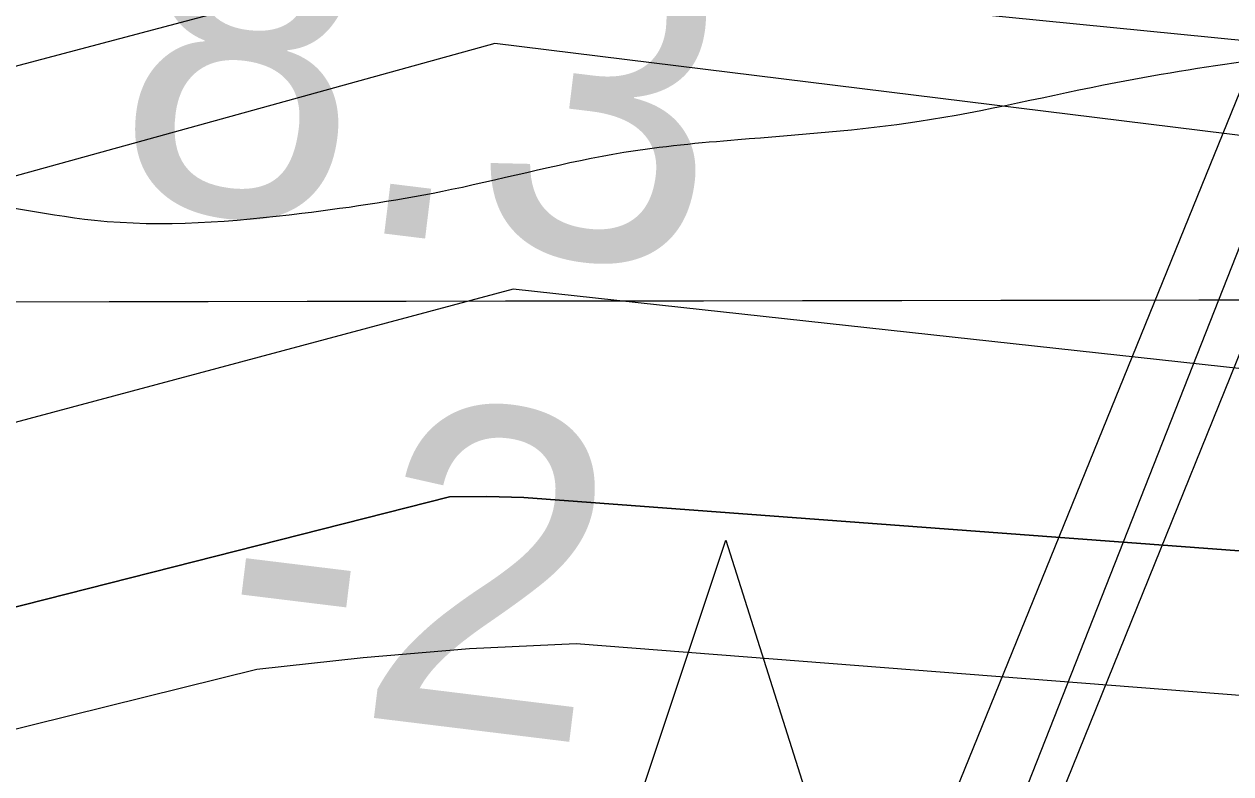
# Model space of a CAD drawing. Extents: x 3329332 to 3367211, y 631066 to 656469.
# Drawn here: x 3336893.9 to 3337144.2, y 648477.9 to 648633.5 of the extents above; entities that cross this region are included whole.
import ezdxf

# ---------------------------------------------------------------- set-up
doc = ezdxf.new("R2010")
doc.units = 0
for name, color, linetype in [('V-CHAN-DOCK', 7, 'Continuous'), ('V-CHAN-NAID', 7, 'Continuous'), ('V-GRID-MAJR', 7, 'Continuous'), ('V-RIVR-EDGE', 7, 'Continuous'), ('V-RIVR-RANG', 7, 'Continuous'), ('V-TOPO-DPTH', 7, 'Continuous'), ('V-TOPO-MINR', 7, 'Continuous'), ('V-TOPO-WATR', 7, 'Continuous'), ('V-UTIL-LINE', 7, 'Continuous')]:
    doc.layers.add(name, color=color, linetype=linetype)

msp = doc.modelspace()

# ---------------------------------------------------------------- linework, layer by layer
at = {"layer": 'V-CHAN-DOCK'}
for points in [[(3337542.667, 649545.7760000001), (3337099.288, 648449.5), (3337100.486, 648431.064), (3337182.113, 648433.503)], [(3336723.977, 648432.223), (3336788.44, 648423.29), (3336788.426, 648425.4940000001), (3336799.536, 648425.563), (3336799.555, 648422.77), (3336866.9790000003, 648426.0160000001), (3336866.9560000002, 648429.272), (3336878.069, 648429.344), (3336878.089, 648426.108), (3336926.914, 648424.631), (3336926.895, 648427.46), (3336938.008, 648427.531), (3336938.024, 648424.752), (3337031.079, 648429.4890000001), (3337030.2090000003, 648453.563), (3337056.829, 648453.512), (3337057.244, 648461.616), (3337081.923, 648461.459), (3337219.341, 648799.856)]]:
    msp.add_lwpolyline(points, dxfattribs=at)
at = {"layer": 'V-CHAN-NAID'}
msp.add_lwpolyline([(3337027.897, 648462.8720000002), (3337018.31, 648462.9400000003), (3337039.436, 648526.4240000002), (3337059.66, 648462.6470000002), (3337050.073, 648462.7150000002), (3337048.4960000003, 648463.2930000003), (3337046.401, 648463.9130000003), (3337044.361, 648464.3640000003), (3337042.325, 648464.6720000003), (3337041.1580000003, 648464.7860000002), (3337039.6240000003, 648464.8670000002), (3337037.9020000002, 648464.8650000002), (3337036.532, 648464.7950000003), (3337034.626, 648464.5940000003), (3337033.2600000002, 648464.3750000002), (3337031.4760000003, 648463.9910000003), (3337029.946, 648463.5710000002), (3337028.914, 648463.2400000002)], close=True, dxfattribs=at)
at = {"layer": 'V-GRID-MAJR'}
msp.add_spline([(3333438.762, 648570.676), (3338699.3000000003, 648578.71), (3343959.8370000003, 648587.509), (3349220.373, 648597.073), (3354480.9080000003, 648607.402), (3359741.441, 648618.497), (3365001.972, 648630.356), (3365001.973, 648630.356)], degree=3, dxfattribs=at)
at = {"layer": 'V-RIVR-EDGE'}
msp.add_spline([(3343636.8271070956, 646843.3989800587), (3343622.1108212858, 646851.5792317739), (3343608.9428611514, 646858.5922459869), (3343596.5399541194, 646861.3375356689), (3343585.2946953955, 646861.7531449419), (3343568.24393458, 646866.8367453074), (3343554.697763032, 646877.7287245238), (3343538.057816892, 646892.1185805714), (3343529.147033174, 646895.6308411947), (3343519.467360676, 646901.8596239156), (3343506.6900779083, 646910.0350810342), (3343488.8790585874, 646921.325408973), (3343476.1027347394, 646929.8886666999), (3343464.099135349, 646937.2866047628), (3343456.7481843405, 646944.2852351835), (3343449.7850339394, 646951.2829066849), (3343444.7484206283, 646953.23437568), (3343437.386921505, 646955.9671994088), (3343424.9830555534, 646958.3246884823), (3343409.480620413, 646962.2410513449), (3343396.697584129, 646968.089704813), (3343383.5277061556, 646974.3271178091), (3343375.7774475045, 646976.6730998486), (3343358.7228510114, 646980.205497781), (3343342.4448146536, 646984.1237784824), (3343324.996664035, 646985.3303316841), (3343315.3045255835, 646986.5177064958), (3343304.843498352, 646990.4216034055), (3343288.9638107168, 646998.60473188), (3343275.4109267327, 647006.7821068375), (3343264.954694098, 647012.6250067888), (3343248.681452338, 647018.4822905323), (3343233.954618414, 647022.3967355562), (3343209.925364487, 647028.2731976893), (3343162.260410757, 647042.3519666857), (3343147.918500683, 647045.1020509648), (3343128.926818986, 647049.4148447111), (3343116.5229530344, 647051.7723337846), (3343106.4526031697, 647056.8386736), (3343102.5793916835, 647058.7872658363), (3343086.688197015, 647062.3167870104), (3343081.258988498, 647062.3302118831), (3343073.506812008, 647063.9005927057), (3343064.593151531, 647066.249451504), (3343053.7481593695, 647071.7055097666), (3343047.940739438, 647075.5978996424), (3343041.7426421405, 647078.3278466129), (3343029.344529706, 647083.0121393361), (3343020.0488221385, 647087.6887607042), (3343006.4940203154, 647095.090534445), (3342971.6236099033, 647107.974257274), (3342951.4790744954, 647116.5557344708), (3342937.1515482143, 647125.1228278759), (3342928.2455590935, 647130.5740915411), (3342903.0586568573, 647138.7802340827), (3342877.487789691, 647148.5385379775), (3342858.8954156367, 647157.5039801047), (3342849.609297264, 647166.0586075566), (3342844.19159578, 647170.7256397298), (3342831.7934833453, 647175.4099324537), (3342823.655424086, 647177.7568734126), (3342803.887182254, 647181.6837843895), (3342796.52568313, 647184.4166081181), (3342787.2309344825, 647189.4810300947), (3342775.609382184, 647194.5512055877), (3342758.944504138, 647198.858245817), (3342732.97337041, 647203.5761007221), (3342721.3451056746, 647205.9316719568), (3342697.703652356, 647211.8071751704), (3342663.989931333, 647221.973416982), (3342635.705418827, 647232.1262339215), (3342620.593661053, 647237.2050396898), (3342601.9840264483, 647239.1900708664), (3342563.6166981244, 647249.3678197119), (3342526.798654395, 647258.7661316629), (3342490.762924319, 647270.8771300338), (3342457.056874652, 647284.1457767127), (3342444.661638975, 647289.9934712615), (3342438.029712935, 647274.1099479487), (3342415.16769651, 647281.5347357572), (3342391.925550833, 647292.0628873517), (3342329.1699355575, 647319.7520755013), (3342295.0780031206, 647333.7972823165), (3342283.068650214, 647338.8684167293), (3342254.791809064, 647352.1236385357), (3342236.19751717, 647360.3134794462), (3342218.3759497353, 647367.3380006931), (3342205.204153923, 647372.7998124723), (3342191.64743426, 647379.4259849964), (3342179.2579521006, 647387.6004831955), (3342172.2852125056, 647390.720148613), (3342149.820585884, 647402.0219835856), (3342116.8997266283, 647419.1667185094), (3342096.3664316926, 647427.3613540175), (3342074.6726116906, 647436.7222681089), (3342056.4594079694, 647442.1965458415), (3342048.7110671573, 647445.3181290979), (3342046.3909759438, 647448.0384868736), (3342044.4577264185, 647450.3700851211), (3342038.2586702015, 647452.712231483), (3342007.6463951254, 647462.4830013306), (3341964.2482070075, 647476.9390228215), (3341952.242689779, 647483.5613596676), (3341946.042674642, 647485.5157054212), (3341937.125178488, 647486.313361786), (3341928.594524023, 647486.7222586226), (3341922.397385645, 647489.8400062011), (3341906.513862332, 647496.4719322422), (3341894.505468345, 647501.9308672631), (3341878.2379801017, 647510.1149546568), (3341870.0932084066, 647509.7472913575), (3341856.9137412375, 647512.1066982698), (3341848.000080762, 647514.4555570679), (3341827.073231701, 647520.324347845), (3341821.2638939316, 647523.4411365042), (3341814.6789549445, 647526.5598430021), (3341810.025347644, 647526.571350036), (3341806.5332243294, 647525.8043790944), (3341795.289883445, 647526.9955895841), (3341774.7450814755, 647530.5366177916), (3341748.7854547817, 647539.9080799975), (3341739.1000287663, 647543.8100590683), (3341723.2049984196, 647545.7883778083), (3341703.4377155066, 647550.1030893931), (3341688.708963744, 647553.2419331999), (3341675.143613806, 647556.3779002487), (3341665.0684693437, 647559.505237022), (3341655.7785152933, 647566.5086620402), (3341650.35985489, 647570.787893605), (3341641.0583938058, 647573.1377113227), (3341619.3521078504, 647577.4572175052), (3341603.0731125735, 647580.9876975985), (3341588.7244900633, 647581.0231776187), (3341577.8641551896, 647580.2744261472), (3341570.499779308, 647581.843848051), (3341563.913881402, 647584.5747539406), (3341550.35620282, 647590.8131258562), (3341537.182489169, 647595.4993364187), (3341511.9936690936, 647602.9298777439), (3341494.1644303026, 647606.8519941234), (3341474.01126462, 647611.9432658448), (3341452.3126500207, 647619.3651768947), (3341435.647771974, 647623.672217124), (3341426.7293169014, 647624.0820728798), (3341409.6747204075, 647627.6144708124), (3341399.593822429, 647628.4150039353), (3341382.156219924, 647633.887363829), (3341364.3346524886, 647640.9118850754), (3341355.4209920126, 647643.2607438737), (3341344.179568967, 647645.2275555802), (3341336.034797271, 647644.8598922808), (3341320.5266086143, 647646.449451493), (3341290.677468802, 647651.176895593), (3341274.0145085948, 647656.2595370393), (3341268.5862589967, 647656.6607625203), (3341256.951281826, 647656.301729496), (3341232.5255970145, 647658.6889450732), (3341211.979836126, 647661.842172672), (3341186.0144559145, 647668.8868312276), (3341159.6564804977, 647673.9934456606), (3341146.4731776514, 647674.8016501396), (3341117.007043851, 647677.589132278), (3341103.433063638, 647677.2348938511), (3341097.616054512, 647677.2492776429), (3341091.8028810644, 647678.8148638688), (3341087.9296695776, 647680.7634561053), (3341085.2198599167, 647682.7091715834), (3341079.7954459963, 647684.661599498), (3341055.366884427, 647685.8854132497), (3341036.3684902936, 647687.4836027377), (3341024.7306363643, 647685.9611678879), (3341011.1547383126, 647684.8313282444), (3340999.5255146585, 647686.7990988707), (3340985.1855224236, 647690.3247843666), (3340953.8005228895, 647701.2608738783), (3340935.5930726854, 647709.0619552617), (3340923.584678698, 647714.5208902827), (3340917.0016575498, 647718.4151979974), (3340910.7968478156, 647718.4305407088), (3340908.0793667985, 647717.2738513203), (3340903.8135601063, 647717.2843994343), (3340894.5092222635, 647718.4708153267), (3340882.4893212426, 647719.2761430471), (3340860.789747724, 647726.3102534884), (3340855.75697009, 647729.812924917), (3340851.89047104, 647734.4761214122), (3340848.4060190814, 647736.811555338), (3340842.5909277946, 647737.6015403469), (3340826.314809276, 647742.2954222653), (3340811.5946877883, 647748.9244715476), (3340794.9432346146, 647758.6607202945), (3340781.396104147, 647769.1648989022), (3340774.827466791, 647778.8762157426), (3340770.949460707, 647778.8858049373), (3340766.3035247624, 647781.9997168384), (3340765.154506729, 647787.8196027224), (3340765.1631370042, 647791.3098081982), (3340761.6815618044, 647794.8086439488), (3340748.8985255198, 647800.6572974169), (3340736.8843780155, 647803.7894287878), (3340725.2589900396, 647807.3084018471), (3340719.4477344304, 647809.6495892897), (3340716.353959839, 647813.1474661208), (3340707.8348124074, 647818.2099702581), (3340686.534546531, 647829.8967290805), (3340660.9655972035, 647840.4306341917), (3340654.377781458, 647842.3859388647), (3340636.5533372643, 647848.2470582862), (3340626.477233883, 647850.986594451), (3340619.1090223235, 647851.0048139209), (3340608.2458106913, 647849.0926606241), (3340603.203443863, 647848.7173259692), (3340600.494593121, 647851.0508420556), (3340597.786701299, 647853.7721587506), (3340589.6467242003, 647855.343498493), (3340581.5086649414, 647857.6904394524), (3340569.1143881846, 647863.9259346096), (3340561.3708419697, 647868.9865209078), (3340557.892143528, 647873.6487584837), (3340534.6413675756, 647880.686704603), (3340500.541763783, 647891.6295065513), (3340470.702213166, 647900.2349567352), (3340445.522023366, 647911.1557035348), (3340419.5623966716, 647920.5271657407), (3340404.067632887, 647927.5459334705), (3340372.685510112, 647939.6454248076), (3340342.4696659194, 647952.9054412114), (3340306.057642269, 647969.6710058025), (3340282.828921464, 647985.6283659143), (3340275.0940055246, 647994.1791576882), (3340268.900702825, 647998.8481077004), (3340258.823640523, 648001.199843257), (3340240.223595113, 648007.0628805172), (3340208.8366777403, 648017.2233688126), (3340162.736351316, 648036.7275106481), (3340150.3468691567, 648044.9020088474), (3340132.923650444, 648056.1913778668), (3340120.1463676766, 648064.3668349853), (3340103.8769615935, 648071.7753211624), (3340062.4148997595, 648085.063146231), (3340020.562160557, 648097.1885283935), (3340008.159253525, 648099.9338180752), (3339970.575197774, 648113.2120539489), (3339931.446652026, 648129.2087297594), (3339889.974042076, 648138.2307481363), (3339851.5961656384, 648144.1426902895), (3339826.794187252, 648151.1844720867), (3339779.131151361, 648166.0388423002), (3339750.4607560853, 648176.9682193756), (3339726.4410913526, 648186.7226875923), (3339710.1716852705, 648194.1311737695), (3339698.5520508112, 648199.9769504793), (3339684.9905365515, 648204.6641199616), (3339657.470118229, 648210.1614117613), (3339640.4049736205, 648209.4280030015), (3339598.1414197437, 648212.2471294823), (3339566.358071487, 648218.9183712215), (3339519.0713291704, 648229.118175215), (3339492.7200661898, 648236.9393939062), (3339468.307806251, 648244.7558180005), (3339451.6400514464, 648247.899456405), (3339423.72320224, 648249.9075016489), (3339391.1489100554, 648250.3758514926), (3339356.2621980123, 648256.6669639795), (3339323.3125711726, 648262.1776806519), (3339267.0929899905, 648266.970331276), (3339191.493926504, 648276.0767345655), (3339142.6492693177, 648283.5657699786), (3339080.627062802, 648294.1898135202), (3339050.0051985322, 648300.0825772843), (3339012.788806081, 648305.2160414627), (3338936.4160592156, 648315.0999638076), (3338861.5935558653, 648324.5922498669), (3338841.0430003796, 648325.8064744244), (3338779.400923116, 648333.3271541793), (3338716.984203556, 648341.237552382), (3338619.6702238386, 648351.1732563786), (3338573.9260536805, 648357.879019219), (3338540.2008256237, 648363.3916537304), (3338502.213626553, 648370.4660387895), (3338454.128268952, 648371.3605460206), (3338406.04578811, 648373.4184550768), (3338372.6958947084, 648373.8887227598), (3338327.7215722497, 648378.2657641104), (3338302.9100046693, 648381.4295398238), (3338283.518056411, 648380.7018845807), (3338273.82495904, 648381.5014587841), (3338260.6522043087, 648386.5754699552), (3338248.6428514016, 648391.646604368), (3338238.5715426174, 648396.3251435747), (3338223.4501956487, 648397.5259432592), (3338149.397539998, 648404.6895078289), (3338106.754815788, 648410.9997987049), (3338090.4815740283, 648416.8570824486), (3338075.7662471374, 648425.4251347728), (3338068.017906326, 648428.5467180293), (3338061.041331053, 648430.1151810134), (3338050.188667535, 648432.4688344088), (3338042.0563617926, 648437.1425790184), (3338023.077146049, 648446.4967806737), (3338014.178828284, 648455.0504492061), (3338009.5482350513, 648464.3691708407), (3338008.012375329, 648470.5778162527), (3338005.6980376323, 648475.6249776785), (3338000.2832129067, 648481.4554116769), (3337993.311432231, 648484.962877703), (3337977.799407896, 648485.0012344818), (3337963.842421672, 648486.5869580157), (3337952.2227872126, 648492.4327347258), (3337934.79860958, 648503.3343031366), (3337924.3558018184, 648514.6064116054), (3337915.4689910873, 648527.8136874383), (3337906.963268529, 648538.3054000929), (3337897.6704377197, 648544.1454232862), (3337885.6534134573, 648546.1141528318), (3337868.6055294, 648552.3611550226), (3337833.747584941, 648570.2862857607), (3337831.4265348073, 648572.6188429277), (3337828.3413904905, 648579.6069252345), (3337825.256246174, 648586.595007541), (3337821.7775477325, 648591.257245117), (3337805.128012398, 648601.7690950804), (3337772.198522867, 648615.4236245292), (3337745.0716586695, 648623.2467610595), (3337725.3043757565, 648627.561472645), (3337697.3971157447, 648633.4475239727), (3337655.9264236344, 648643.2451435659), (3337633.050982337, 648645.2407228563), (3337587.683105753, 648647.2919194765), (3337530.6735395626, 648646.2694788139), (3337482.1965456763, 648645.6137425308), (3337469.4000845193, 648646.0331874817), (3337459.3258989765, 648649.5483248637), (3337449.6337605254, 648650.7356996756), (3337425.977923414, 648650.7941937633), (3337387.1921090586, 648648.5632820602), (3337346.0785321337, 648645.9503232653), (3337294.491462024, 648642.1998534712), (3337235.915350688, 648634.9764387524), (3337203.720228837, 648631.9536242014), (3337180.834239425, 648629.6833967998), (3337120.3162482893, 648621.3013748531), (3337079.5770471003, 648613.2582486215), (3337041.950798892, 648609.4732577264), (3337018.288249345, 648606.8171475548), (3336982.5914149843, 648599.1493559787), (3336951.5549003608, 648594.1846616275), (3336908.505197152, 648592.7398992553), (3336875.1648929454, 648597.088173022), (3336858.1045429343, 648598.2937673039), (3336851.1308444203, 648601.025632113), (3336844.931788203, 648603.367778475), (3336839.116696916, 648604.1577634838), (3336830.97288414, 648604.1779007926), (3336822.0457987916, 648601.0975510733), (3336811.5607985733, 648595.3064327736), (3336803.0243905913, 648593.38852596), (3336796.0430207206, 648593.017985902), (3336789.068363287, 648595.3620501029), (3336779.3743069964, 648595.773823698), (3336757.2572063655, 648590.787074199), (3336729.690759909, 648577.6699367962), (3336702.1377383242, 648569.9820079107), (3336685.851071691, 648570.4100831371), (3336673.8330885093, 648571.991012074), (3336663.7483548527, 648571.2403427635), (3336652.882266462, 648568.1647876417), (3336636.9603863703, 648559.2846893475), (3336627.2586587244, 648556.5940580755), (3336614.4593208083, 648555.8501012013), (3336584.9759264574, 648551.6571723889), (3336546.1862764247, 648547.8750582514), (3336510.1064360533, 648542.1472286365), (3336477.9017250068, 648535.2464080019), (3336448.4029879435, 648524.8486694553), (3336423.931274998, 648508.6214558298), (3336410.7115332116, 648494.6932371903), (3336400.5932373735, 648480.3695465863), (3336397.4630238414, 648469.1310002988), (3336394.711021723, 648454.0134890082), (3336388.0781367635, 648437.7421650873), (3336381.4500464, 648423.409844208), (3336375.9901524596, 648411.0136496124), (3336372.482686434, 648404.0418689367), (3336364.323530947, 648397.8571965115), (3336361.2134547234, 648394.762463), (3336359.6555398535, 648392.0516944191), (3336357.7011941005, 648385.8516792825), (3336351.0903642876, 648378.4997693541), (3336344.851033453, 648364.5542901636), (3336339.7981185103, 648359.9131488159), (3336331.2597926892, 648357.2196407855), (3336326.2116723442, 648354.5175024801), (3336319.2197543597, 648349.8811557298), (3336309.8904846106, 648340.9847558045), (3336302.5136427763, 648337.5127697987), (3336295.1348831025, 648333.2651825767), (3336286.9699740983, 648324.753706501), (3336280.3696924, 648321.6676032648), (3336267.1739236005, 648317.4343998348), (3336257.8667089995, 648317.457413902), (3336251.6618992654, 648317.4727566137), (3336242.352766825, 648316.7201694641), (3336231.4924319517, 648315.9714179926), (3336219.8584136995, 648316.0001855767), (3336194.6504152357, 648315.6747147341), (3336165.5749588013, 648319.6246397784), (3336148.122013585, 648318.8921899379), (3336131.0530332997, 648316.6075787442), (3336112.040255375, 648312.3887591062), (3336101.9488092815, 648308.9234855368), (3336086.414729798, 648300.0424283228), (3336075.546723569, 648296.1912719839), (3336060.4167463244, 648293.9018661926), (3336047.620285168, 648294.3213111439), (3336032.5056506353, 648298.2367150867), (3336021.6558638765, 648301.7537703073), (3336016.2304910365, 648303.3183976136), (3336006.536434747, 648303.7301712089), (3335978.6195855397, 648305.7382164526), (3335940.2158182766, 648301.1795421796), (3335891.725399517, 648295.0945973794), (3335848.668024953, 648290.5474301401), (3335790.1091741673, 648290.304426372), (3335753.2671574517, 648290.0077231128), (3335726.4993262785, 648286.1958824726), (3335694.691046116, 648282.7843083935), (3335674.8959545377, 648275.8528023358), (3335659.375299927, 648272.4009536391), (3335636.485474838, 648268.5795238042), (3335620.5808552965, 648266.6798364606), (3335591.8816924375, 648265.9751952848), (3335557.760033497, 648267.9985832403), (3335544.1870122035, 648268.0321454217), (3335523.2429025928, 648266.920525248), (3335504.6208020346, 648263.8641485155), (3335489.879584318, 648261.9615844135), (3335466.2323774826, 648265.5102839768), (3335442.1868219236, 648264.7941357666), (3335411.550573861, 648264.8698904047), (3335377.8042495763, 648261.8509115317), (3335309.145322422, 648254.6524287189), (3335266.481501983, 648252.4311062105), (3335243.9861899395, 648251.3233217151), (3335220.7162355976, 648250.6052556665), (3335202.4953605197, 648252.9771285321), (3335190.085741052, 648253.0078139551), (3335171.0777577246, 648250.7279973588), (3335140.040284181, 648245.3755023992), (3335097.7364556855, 648231.9070033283), (3335079.888997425, 648228.4609081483), (3335074.8475895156, 648228.4733741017), (3335068.641820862, 648228.100916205), (3335061.6614099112, 648228.1181767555), (3335052.348441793, 648225.8143871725), (3335042.2617902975, 648224.2881166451), (3335032.1655496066, 648218.883840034), (3335022.075062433, 648215.8063670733), (3335003.0651612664, 648212.7509492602), (3334965.832467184, 648211.2918030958), (3334950.711120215, 648212.4926027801), (3334915.8148189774, 648214.905709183), (3334852.211683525, 648213.5117695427), (3334793.257360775, 648210.1673198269), (3334744.7774901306, 648208.3481817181), (3334710.648159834, 648207.2691648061), (3334677.2905950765, 648204.6370276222), (3334638.509575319, 648204.3451189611), (3334608.649887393, 648204.8067563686), (3334566.769339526, 648205.6859208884), (3334543.1135024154, 648205.7444149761), (3334524.8839970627, 648204.6260823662), (3334499.6721629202, 648202.7494090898), (3334450.4205267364, 648202.4833912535), (3334410.477064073, 648202.5821599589), (3334380.228616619, 648202.6569556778), (3334353.8668055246, 648206.2123676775), (3334344.5576730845, 648205.4597805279), (3334325.5516075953, 648203.9555651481), (3334283.271752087, 648200.1820812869), (3334254.566835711, 648197.1506364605), (3334219.268350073, 648193.7476926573), (3334183.2000167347, 648192.6734703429), (3334158.3779010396, 648191.5714393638), (3334149.457528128, 648191.205693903), (3334137.0402373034, 648188.1339744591), (3334128.501911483, 648185.440466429), (3334111.044171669, 648182.7690135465), (3334081.563654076, 648179.7394865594), (3334057.1293389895, 648178.636496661), (3334040.8436312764, 648179.4523724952), (3334029.993844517, 648182.969427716), (3334019.911028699, 648182.9943596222), (3333987.3213938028, 648177.2578997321), (3333955.1224362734, 648172.6838827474), (3333933.013006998, 648170.799538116), (3333908.970328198, 648171.2467917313), (3333889.5831745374, 648172.4581395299), (3333868.256058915, 648173.2864813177), (3333818.617581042, 648173.4092230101), (3333772.0776723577, 648171.973090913), (3333733.678699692, 648169.3534196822), (3333687.913433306, 648167.5275691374), (3333647.9594225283, 648163.3605311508), (3333617.3135852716, 648159.5582797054), (3333590.539041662, 648153.0318348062), (3333562.604931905, 648148.059469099), (3333531.5645816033, 648141.5435723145), (3333511.0063547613, 648139.6553920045), (3333488.8978844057, 648138.1588479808), (3333475.711704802, 648137.8036506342), (3333461.743211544, 648134.7357668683), (3333439.4028820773, 648130.067855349)], degree=3, dxfattribs=at)
at = {"layer": 'V-TOPO-DPTH'}
for points in [[(3337934.884141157, 648513.0284421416), (3336991.5492798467, 648629.4701559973), (3336091.125144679, 648380.4679275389), (3336005.434929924, 648358.9605020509), (3335982.842910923, 648353.7780714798), (3335960.1393928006, 648349.2157535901), (3335937.2686259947, 648345.5836047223), (3335914.286360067, 648342.5715685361), (3335598.6498261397, 648307.7438261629)], [(3337799.67195928, 648475.4625411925), (3336997.5850886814, 648535.2778663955), (3336989.876453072, 648535.4926043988), (3336982.16536932, 648535.4011563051), (3335975.537305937, 648279.7795971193), (3335967.4978221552, 648278.9076551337), (3335959.450567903, 648278.1226479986), (3335951.3916579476, 648277.4680431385), (3335943.3249775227, 648276.9003731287), (3335840.08461887, 648270.4747423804), (3335780.389662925, 648266.7971637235), (3335720.6916872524, 648263.1698062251), (3335660.9891819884, 648259.6177804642), (3335601.283656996, 648256.1159758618)], [(3335601.283656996, 648256.1159758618), (3335660.9891819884, 648259.6177804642), (3335720.6916872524, 648263.1698062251), (3335780.389662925, 648266.7971637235), (3335840.08461887, 648270.4747423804), (3335943.3249775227, 648276.9003731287), (3335951.3916579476, 648277.4680431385), (3335959.450567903, 648278.1226479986), (3335967.4978221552, 648278.9076551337), (3335975.537305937, 648279.7795971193), (3336982.16536932, 648535.4011563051), (3336989.876453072, 648535.4926043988), (3336997.5850886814, 648535.2778663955), (3337799.67195928, 648475.4625411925)]]:
    msp.add_lwpolyline(points, dxfattribs=at)
at = {"layer": 'V-TOPO-MINR'}
for points in [[(3337971.439794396, 648548.3688973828), (3336976.0497955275, 648647.0349025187), (3336017.6948011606, 648392.9928220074), (3336013.589029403, 648390.6990723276), (3336009.1261221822, 648389.2154590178), (3335976.4176462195, 648381.6716797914), (3335968.600401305, 648380.0237031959), (3335960.7503852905, 648378.5741109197), (3335952.851212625, 648377.4220951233), (3335944.9192688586, 648376.4684636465), (3335389.4690324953, 648321.3177941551)], [(3337934.884141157, 648513.0284421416), (3336991.5492798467, 648629.4701559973), (3336091.125144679, 648380.4679275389), (3336005.434929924, 648358.9605020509), (3335982.842910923, 648353.7780714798), (3335960.1393928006, 648349.2157535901), (3335937.2686259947, 648345.5836047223), (3335914.286360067, 648342.5715685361), (3335598.6498261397, 648307.7438261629)], [(3337964.624169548, 648472.5099373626), (3336995.3539258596, 648578.4984380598), (3335970.454301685, 648304.0580300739), (3335959.5492762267, 648301.2101377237), (3335948.5099980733, 648298.9376041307), (3335937.3812181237, 648297.0486430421), (3335926.170736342, 648295.5898128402), (3335914.9414185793, 648294.3182013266), (3335903.6838468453, 648293.327417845), (3335892.407439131, 648292.5238530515), (3335215.037640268, 648252.7507070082)], [(3337921.448887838, 648433.8179717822), (3337008.4450349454, 648504.932441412), (3336986.3018563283, 648503.9160883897), (3336964.2155528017, 648502.0323343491), (3336942.167166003, 648499.5703129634), (3335992.6881798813, 648264.3026965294), (3335975.947961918, 648262.4862160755), (3335959.191645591, 648260.8494636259), (3335942.4111817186, 648259.4823031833), (3335925.6146194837, 648258.2948707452), (3335610.038662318, 648238.5335319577)]]:
    msp.add_lwpolyline(points, dxfattribs=at)
at = {"layer": 'V-TOPO-WATR'}
msp.add_lwpolyline([(3337799.67195928, 648475.4625411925), (3336997.5850886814, 648535.2778663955), (3336989.876453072, 648535.4926043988), (3336982.16536932, 648535.4011563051), (3335975.537305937, 648279.7795971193), (3335967.4978221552, 648278.9076551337), (3335959.450567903, 648278.1226479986), (3335951.3916579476, 648277.4680431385), (3335943.3249775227, 648276.9003731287), (3335840.08461887, 648270.4747423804), (3335780.389662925, 648266.7971637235), (3335720.6916872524, 648263.1698062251), (3335660.9891819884, 648259.6177804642), (3335601.283656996, 648256.1159758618)], dxfattribs=at)
at = {"layer": 'V-UTIL-LINE'}
msp.add_lwpolyline([(3337084.196, 648430.267), (3337270.9590000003, 648904.59), (3337529.65, 649550.358)], dxfattribs=at)

# ---------------------------------------------------------------- texts
at = {"layer": 'V-RIVR-RANG'}
for s, p in [('8.3', (3336911.0421581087, 648597.0827783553)), ('-2', (3336932.3917582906, 648493.7217904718))]:
    msp.add_text(s, height=67, rotation=353.0183257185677, dxfattribs=at).set_placement(p)

doc.saveas('drawing.dxf')
